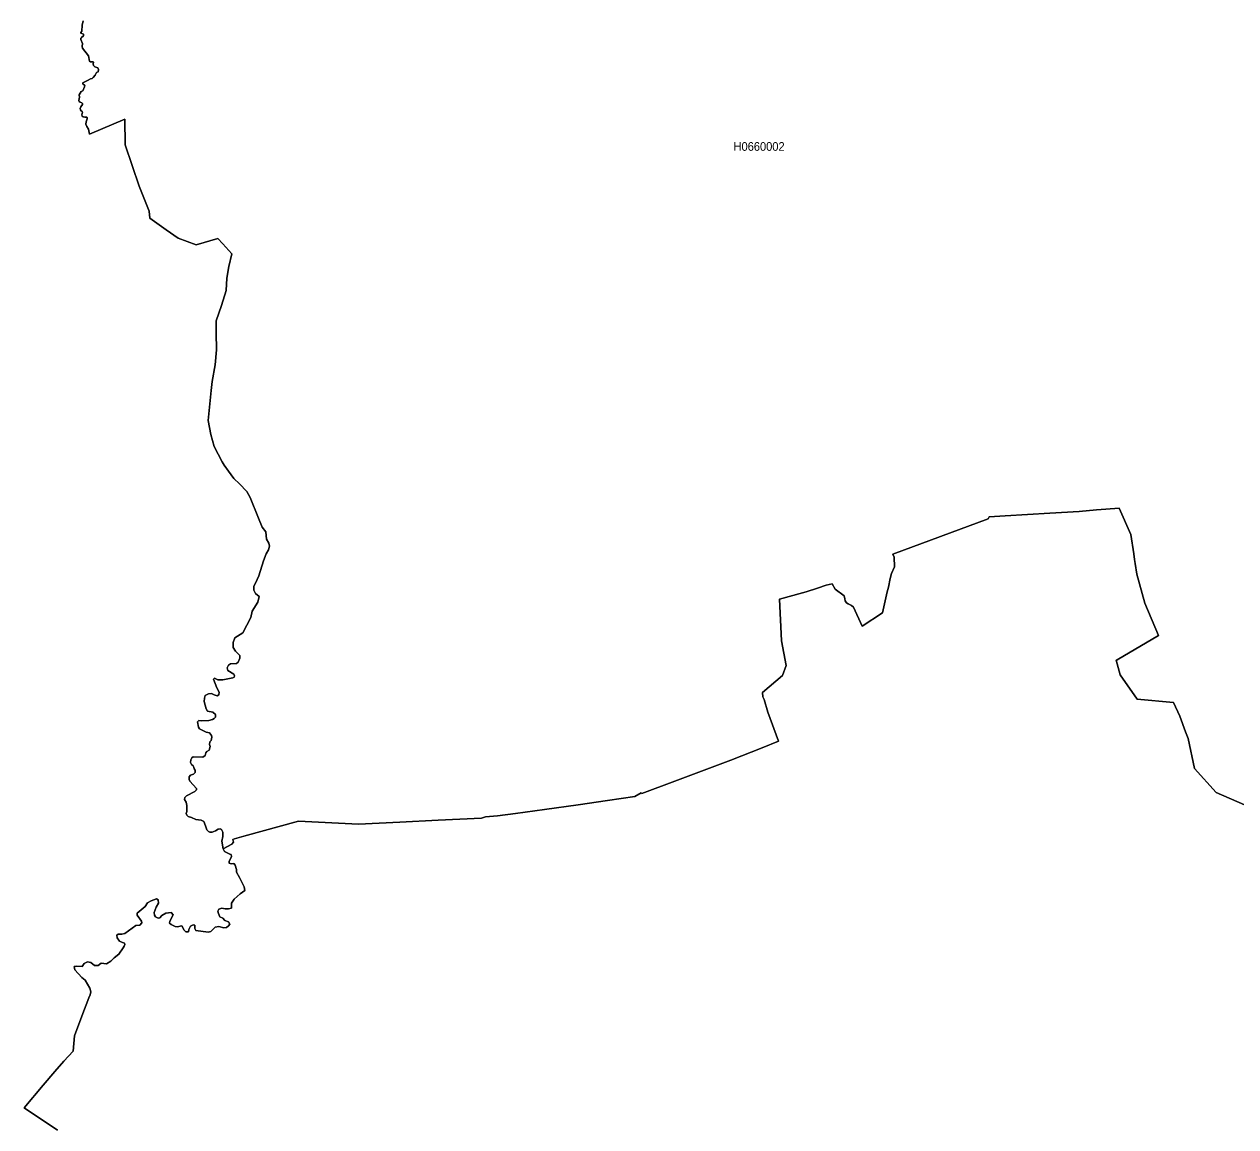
# Model space of a CAD drawing. Extents: x 369010 to 739155, y 6377141 to 6616555.
# Drawn here: x 622095 to 635996, y 6526599 to 6539255 of the extents above; entities that cross this region are included whole.
import ezdxf
from ezdxf.enums import TextEntityAlignment as Align

# ---------------------------------------------------------------- set-up
doc = ezdxf.new("R2010")
doc.units = 0
doc.header["$LTSCALE"] = 40
doc.layers.add('1', color=7, linetype='Continuous', lineweight=13)
doc.layers.add('2', color=7, linetype='Continuous')

msp = doc.modelspace()

# ---------------------------------------------------------------- linework, layer by layer
at = {"layer": '1'}
for points in [[(622764.74, 6539033.52), (622745.71, 6539080.19), (622745.71, 6539096.08), (622752.33, 6539104.03), (622776, 6539119.58), (622774.17, 6539141.76), (622754.65, 6539146.89), (622746.54, 6539151.86), (622746.54, 6539160.79), (622755.47, 6539174.04), (622760.11, 6539245.7), (622770.2, 6539291.87)], [(622770.2, 6539291.87), (622760.11, 6539245.7), (622755.47, 6539174.04), (622746.54, 6539160.79), (622746.54, 6539151.86), (622754.65, 6539146.89), (622774.17, 6539141.76), (622776, 6539119.58), (622752.33, 6539104.03), (622745.71, 6539096.08), (622745.71, 6539080.19), (622764.74, 6539033.52), (622758.95, 6538997.28), (622762.42, 6538981.72), (622832.1, 6538891.19), (622843.69, 6538830.61), (622854.11, 6538823.66), (622885.23, 6538824.49), (622891.02, 6538817.87)], [(624710.9, 6532515.81), (624774.29, 6532622.06), (624790.34, 6532685.62), (624749.47, 6532721.7), (624728.45, 6532758.6), (624728.45, 6532802.63), (624749.13, 6532838.38), (624788.03, 6532921.96), (624839.66, 6533094.08), (624869.95, 6533176.5), (624896.27, 6533223.01), (624910, 6533262.73), (624901.73, 6533296.16), (624875.41, 6533343.49), (624867.63, 6533429.39), (624826.09, 6533482.19), (624783.39, 6533583.97), (624688.56, 6533822.13), (624649.34, 6533890.98), (624565.92, 6533977.54), (624498.89, 6534041.26), (624439.15, 6534124.51), (624387.51, 6534192.7), (624365.66, 6534231.26), (624275.13, 6534407.35), (624235.08, 6534546.71), (624207.27, 6534707.25), (624240.21, 6535050.01), (624252.62, 6535153.94), (624285.72, 6535345.27), (624299.63, 6535518.55), (624297.8, 6535713.68), (624295.82, 6535849.23), (624359.87, 6536026.48), (624413.16, 6536197.28), (624421.6, 6536340.11), (624442.62, 6536472.84), (624477.71, 6536618.65), (624373.11, 6536733.35), (624317.33, 6536795.91), (624066.26, 6536723.58), (623861.04, 6536800.54), (623724.33, 6536894.05), (623536.65, 6537030.1), (623528.21, 6537107.72), (623412.36, 6537394.21), (623253.14, 6537868.54), (623249.67, 6538164.63), (622843.52, 6537992.83), (622833.43, 6538049.27), (622813.23, 6538082.04), (622803.14, 6538108.36), (622805.95, 6538134.01), (622818.36, 6538168.27), (622819.19, 6538182.17), (622812.57, 6538189.29), (622790.73, 6538188.46), (622771.36, 6538191.11), (622760.77, 6538199.38), (622757.29, 6538216.43), (622762.26, 6538244.56), (622760.77, 6538252.84), (622747.69, 6538260.62), (622739.42, 6538272.37), (622737.6, 6538287.43), (622743.72, 6538305.3), (622763.25, 6538332.94), (622762.09, 6538343.54), (622755.8, 6538351.81), (622736.44, 6538358.93), (622724.69, 6538367.87), (622723.53, 6538380.61), (622729.82, 6538418.34), (622725.52, 6538445.16), (622750.51, 6538483.72), (622765.9, 6538491.83), (622788.41, 6538537.67), (622788.9, 6538553.23), (622767.39, 6538571.44), (622766.23, 6538582.36), (622830.45, 6538612.31), (622854.11, 6538629.36), (622873.15, 6538633.33), (622886.72, 6538642.6), (622907.41, 6538671.73), (622923.62, 6538699.04), (622943.15, 6538707.98), (622946.13, 6538733.63), (622940.01, 6538753.49), (622906.91, 6538767.39), (622891.35, 6538782.62), (622887.21, 6538799.17), (622891.02, 6538817.87), (622885.23, 6538824.49), (622854.11, 6538823.66), (622843.69, 6538830.61), (622832.1, 6538891.19), (622762.42, 6538981.72), (622758.95, 6538997.28), (622764.74, 6539033.52)], [(622891.02, 6538817.87), (622887.21, 6538799.17), (622891.35, 6538782.62), (622906.91, 6538767.39), (622940.01, 6538753.49), (622946.13, 6538733.63), (622943.15, 6538707.98), (622923.62, 6538699.04), (622907.41, 6538671.73), (622886.72, 6538642.6), (622873.15, 6538633.33), (622854.11, 6538629.36), (622830.45, 6538612.31), (622766.23, 6538582.36), (622767.39, 6538571.44), (622788.9, 6538553.23), (622788.41, 6538537.67), (622765.9, 6538491.83), (622750.51, 6538483.72), (622725.52, 6538445.16), (622729.82, 6538418.34), (622723.53, 6538380.61), (622724.69, 6538367.87), (622736.44, 6538358.93), (622755.8, 6538351.81), (622762.09, 6538343.54), (622763.25, 6538332.94), (622743.72, 6538305.3), (622737.6, 6538287.43), (622739.42, 6538272.37), (622747.69, 6538260.62), (622760.77, 6538252.84), (622762.26, 6538244.56), (622757.29, 6538216.43), (622760.77, 6538199.38), (622771.36, 6538191.11), (622790.73, 6538188.46), (622812.57, 6538189.29), (622819.19, 6538182.17), (622818.36, 6538168.27), (622805.95, 6538134.01), (622803.14, 6538108.36), (622813.23, 6538082.04), (622833.43, 6538049.27), (622843.52, 6537992.83), (623249.67, 6538164.63), (623253.14, 6537868.54), (623412.36, 6537394.21), (623528.21, 6537107.72), (623536.65, 6537030.1), (623724.33, 6536894.05), (623861.04, 6536800.54), (624066.26, 6536723.58), (624317.33, 6536795.91), (624373.11, 6536733.35), (624477.71, 6536618.65), (624442.62, 6536472.84), (624421.6, 6536340.11), (624413.16, 6536197.28), (624359.87, 6536026.48), (624295.82, 6535849.23), (624297.8, 6535713.68), (624299.63, 6535518.55), (624285.72, 6535345.27), (624252.62, 6535153.94), (624240.21, 6535050.01), (624207.27, 6534707.25), (624235.08, 6534546.71), (624275.13, 6534407.35), (624365.66, 6534231.26), (624387.51, 6534192.7), (624439.15, 6534124.51), (624498.89, 6534041.26), (624565.92, 6533977.54), (624649.34, 6533890.98), (624688.56, 6533822.13), (624783.39, 6533583.97), (624826.09, 6533482.19), (624867.63, 6533429.39), (624875.41, 6533343.49), (624901.73, 6533296.16), (624910, 6533262.73), (624896.27, 6533223.01), (624869.95, 6533176.5), (624839.66, 6533094.08), (624788.03, 6532921.96), (624749.13, 6532838.38), (624728.45, 6532802.63), (624728.45, 6532758.6), (624749.47, 6532721.7), (624790.34, 6532685.62), (624774.29, 6532622.06), (624710.9, 6532515.81), (624694.68, 6532445.97), (624601.84, 6532270.53), (624510.97, 6532212.77), (624491.94, 6532158.82), (624491.11, 6532100.06), (624520.74, 6532057.36), (624570.89, 6532006.72)], [(624507.17, 6529902.5), (624613.59, 6529933.62), (625240.68, 6530106.24), (625931.49, 6530071.65), (626404.17, 6530093.66), (626846.24, 6530118.15), (627343.57, 6530142.65), (627387.6, 6530157.05), (627525.96, 6530167.14), (627730.52, 6530194.45), (628063.35, 6530241.78), (628450.8, 6530295.41), (628789.09, 6530344.4), (629102.72, 6530389.58), (629174.55, 6530430.62), (629181, 6530425.16), (629558.18, 6530566.67), (630202.49, 6530805.99), (630562.79, 6530948.32), (630750.31, 6531023.29), (630626.18, 6531358.94), (630583.48, 6531504.91), (630570.08, 6531534.21), (630565.44, 6531582.04), (630793.67, 6531778.32), (630838.36, 6531895), (630784.4, 6532177.68), (630760.74, 6532654.67), (631023.56, 6532727.82), (631065.43, 6532739.9), (631196.34, 6532781.11), (631297.3, 6532814.21), (631364.66, 6532830.43), (631397.6, 6532769.03), (631501.37, 6532694.06), (631509.14, 6532659.47), (631515.6, 6532637.45), (631528.18, 6532614.78), (631546.88, 6532601.21), (631588.26, 6532581.18), (631610.1, 6532562.15), (631707.42, 6532344.35), (631942.93, 6532496.94), (631995.4, 6532740.23), (632013.1, 6532792.7), (632028.83, 6532894.15), (632045.54, 6532950.75), (632081.46, 6533025.23), (632076, 6533136.28), (632060.6, 6533172.03), (633156.08, 6533576.36), (633165.84, 6533600.69), (633351.04, 6533610.95), (633861.12, 6533642.06), (634198.09, 6533663.25), (634399.51, 6533679.14), (634503.44, 6533686.42), (634658.35, 6533699.16), (634793.08, 6533395.63), (634825.84, 6533176), (634834.62, 6533110.8), (634842.56, 6533064.12), (634859.28, 6532941.32), (634953.12, 6532609.82), (635109.19, 6532237.93), (634633.53, 6531957.07), (634622.27, 6531954.09), (634671.1, 6531784.78), (634862.42, 6531506.07), (635279.99, 6531468.5), (635353.8, 6531312.76), (635420.17, 6531133.35), (635449.96, 6531057.39), (635523.44, 6530712.15), (635768.89, 6530435.42), (636184.63, 6530254.2)], [(636184.63, 6530254.2), (635768.89, 6530435.42), (635523.44, 6530712.15), (635449.96, 6531057.39), (635420.17, 6531133.35), (635353.8, 6531312.76), (635279.99, 6531468.5), (634862.42, 6531506.07), (634671.1, 6531784.78), (634622.27, 6531954.09), (634633.53, 6531957.07), (635109.19, 6532237.93), (634953.12, 6532609.82), (634859.28, 6532941.32), (634842.56, 6533064.12), (634834.62, 6533110.8), (634825.84, 6533176), (634793.08, 6533395.63), (634658.35, 6533699.16), (634503.44, 6533686.42), (634399.51, 6533679.14), (634198.09, 6533663.25), (633861.12, 6533642.06), (633351.04, 6533610.95), (633165.84, 6533600.69), (633156.08, 6533576.36), (632060.6, 6533172.03), (632076, 6533136.28), (632081.46, 6533025.23), (632045.54, 6532950.75), (632028.83, 6532894.15), (632013.1, 6532792.7), (631995.4, 6532740.23), (631942.93, 6532496.94), (631707.42, 6532344.35), (631610.1, 6532562.15)], [(631610.1, 6532562.15), (631588.26, 6532581.18), (631546.88, 6532601.21), (631528.18, 6532614.78), (631515.6, 6532637.45), (631509.14, 6532659.47), (631501.37, 6532694.06), (631397.6, 6532769.03), (631364.66, 6532830.43), (631297.3, 6532814.21), (631196.34, 6532781.11), (631065.43, 6532739.9), (631023.56, 6532727.82), (630760.74, 6532654.67), (630784.4, 6532177.68), (630838.36, 6531895), (630793.67, 6531778.32), (630565.44, 6531582.04), (630570.08, 6531534.21), (630583.48, 6531504.91), (630626.18, 6531358.94), (630750.31, 6531023.29), (630562.79, 6530948.32), (630202.49, 6530805.99), (629558.18, 6530566.67), (629181, 6530425.16), (629174.55, 6530430.62), (629102.72, 6530389.58), (628789.09, 6530344.4), (628450.8, 6530295.41), (628063.35, 6530241.78), (627730.52, 6530194.45), (627525.96, 6530167.14), (627387.6, 6530157.05), (627343.57, 6530142.65), (626846.24, 6530118.15), (626404.17, 6530093.66), (625931.49, 6530071.65), (625240.68, 6530106.24), (624613.59, 6529933.62), (624507.17, 6529902.5), (624489.29, 6529897.37), (624495.09, 6529864.27), (624477.71, 6529843.75), (624376.92, 6529787.81), (624392.97, 6529758.51), (624452.55, 6529726.9), (624469.93, 6529722.93), (624473.07, 6529701.58), (624446.92, 6529643.65), (624448.58, 6529624.62), (624468.27, 6529616.68), (624501.54, 6529619.82), (624514.28, 6529602.44), (624531, 6529550.97), (624530.17, 6529521.68), (624565.76, 6529461.6), (624617.23, 6529353.03), (624628.32, 6529310.16), (624574.53, 6529272.26), (624504.02, 6529211.19), (624471.58, 6529163.86), (624473.07, 6529107.59), (624439.81, 6529100.47), (624401.74, 6529100.47), (624361.36, 6529108.41), (624329.75, 6529097.32), (624317.83, 6529072), (624324.12, 6529045.03), (624341.5, 6529008.61), (624374.93, 6528993.55), (624398.6, 6528966.58), (624438.98, 6528952.34), (624452.55, 6528926.19), (624439.81, 6528903.85), (624417.96, 6528885.81), (624386.18, 6528882.67), (624328.26, 6528899.22), (624284.73, 6528889.78), (624238.06, 6528842.12), (624205.62, 6528831.03), (624064.61, 6528852.54), (624053.52, 6528875.55), (624052.03, 6528911.96), (624033.66, 6528918.25), (624003.54, 6528902.36), (623984.67, 6528862.81), (623981.36, 6528835.83), (623951.24, 6528838.31), (623925.92, 6528858.83), (623908.54, 6528902.36), (623894.31, 6528907.16), (623857.07, 6528893.75), (623825.62, 6528898.72), (623782.09, 6528922.22), (623762.23, 6528936.45), (623766.21, 6528960.29), (623805.1, 6529033.11), (623781.27, 6529059.26), (623721.02, 6529049.82)], [(624372.28, 6529980.95), (624359.87, 6530009.25), (624345.14, 6530018.69), (624320.98, 6530015.54), (624290.69, 6529994.85), (624253.28, 6529979.79), (624226.47, 6529979.79), (624210.42, 6529987.07), (624190.56, 6530005.44), (624176.16, 6530052.45), (624154.31, 6530103.42), (624126.01, 6530117.16), (624063.95, 6530124.61), (624015.62, 6530148.61), (623976.4, 6530159.2), (623959.35, 6530176.58), (623952.23, 6530194.62), (623960.01, 6530216.3), (623960.84, 6530284.82), (623952.23, 6530326.03), (623934.03, 6530355.15), (623936.34, 6530379.98), (623957.36, 6530395.87), (624054.51, 6530445.69), (624072.06, 6530465.88), (624072.39, 6530482.92), (623995.1, 6530567.66), (623986.49, 6530583.22), (623988.81, 6530616.32), (624002.88, 6530634.19), (624038.29, 6530647.43), (624057.66, 6530665.97), (624056.83, 6530692.45), (624044.42, 6530706.69), (624041.6, 6530725.22), (624034.32, 6530740.12), (624015.95, 6530756.01), (624002.38, 6530781.33), (624005.86, 6530810.13), (624019.1, 6530833.46), (624034.98, 6530844.22), (624143.89, 6530843.06), (624172.68, 6530860.6), (624180.3, 6530890.56), (624191.55, 6530906.12), (624217.7, 6530923.16), (624230.44, 6530963.22), (624220.51, 6530986.72), (624223.49, 6531017.83), (624239.88, 6531032.23), (624249.64, 6531069.97), (624244.18, 6531089), (624219.69, 6531121.77), (624183.44, 6531129.05), (624106.15, 6531166.79), (624095.23, 6531185.16), (624084.3, 6531247.39), (624098.37, 6531262.12), (624133.29, 6531256.66), (624214.56, 6531261.95), (624255.77, 6531274.36), (624276.45, 6531284.13), (624288.87, 6531300.35), (624288.87, 6531332.79), (624259.74, 6531356.45), (624199.83, 6531367.71), (624182.28, 6531396.51), (624161.76, 6531482.07), (624161.93, 6531519.14), (624169.7, 6531549.93), (624208.93, 6531568.96), (624244.35, 6531572.11), (624273.14, 6531557.21), (624310.55, 6531547.11), (624328.42, 6531555.39), (624331.07, 6531588.82), (624305.09, 6531635.49), (624265.86, 6531737.28), (624277.45, 6531749.36), (624317.5, 6531729.17), (624373.44, 6531728.01), (624488.47, 6531751.51), (624503.69, 6531760.12), (624509.48, 6531775.68), (624501.71, 6531794.38), (624430.54, 6531836.75), (624423.09, 6531865.05), (624437.82, 6531897.32), (624461.65, 6531910.89), (624530.5, 6531917.84), (624549.04, 6531930.26), (624569.73, 6531979.08), (624570.89, 6532006.72), (624520.74, 6532057.36), (624491.11, 6532100.06), (624491.94, 6532158.82), (624510.97, 6532212.77), (624601.84, 6532270.53), (624694.68, 6532445.97), (624710.9, 6532515.81)], [(624570.89, 6532006.72), (624569.73, 6531979.08), (624549.04, 6531930.26), (624530.5, 6531917.84), (624461.65, 6531910.89), (624437.82, 6531897.32), (624423.09, 6531865.05), (624430.54, 6531836.75), (624501.71, 6531794.38), (624509.48, 6531775.68), (624503.69, 6531760.12), (624488.47, 6531751.51), (624373.44, 6531728.01), (624317.5, 6531729.17), (624277.45, 6531749.36), (624265.86, 6531737.28), (624305.09, 6531635.49), (624331.07, 6531588.82), (624328.42, 6531555.39), (624310.55, 6531547.11), (624273.14, 6531557.21), (624244.35, 6531572.11), (624208.93, 6531568.96), (624169.7, 6531549.93), (624161.93, 6531519.14), (624161.76, 6531482.07), (624182.28, 6531396.51), (624199.83, 6531367.71), (624259.74, 6531356.45), (624288.87, 6531332.79), (624288.87, 6531300.35), (624276.45, 6531284.13), (624255.77, 6531274.36), (624214.56, 6531261.95), (624133.29, 6531256.66), (624098.37, 6531262.12), (624084.3, 6531247.39), (624095.23, 6531185.16), (624106.15, 6531166.79), (624183.44, 6531129.05), (624219.69, 6531121.77), (624244.18, 6531089), (624249.64, 6531069.97), (624239.88, 6531032.23), (624223.49, 6531017.83), (624220.51, 6530986.72), (624230.44, 6530963.22), (624217.7, 6530923.16), (624191.55, 6530906.12), (624180.3, 6530890.56), (624172.68, 6530860.6), (624143.89, 6530843.06), (624034.98, 6530844.22), (624019.1, 6530833.46), (624005.86, 6530810.13), (624002.38, 6530781.33), (624015.95, 6530756.01), (624034.32, 6530740.12), (624041.6, 6530725.22), (624044.42, 6530706.69), (624056.83, 6530692.45), (624057.66, 6530665.97), (624038.29, 6530647.43), (624002.88, 6530634.19), (623988.81, 6530616.32), (623986.49, 6530583.22), (623995.1, 6530567.66), (624072.39, 6530482.92), (624072.06, 6530465.88), (624054.51, 6530445.69), (623957.36, 6530395.87), (623936.34, 6530379.98), (623934.03, 6530355.15), (623952.23, 6530326.03), (623960.84, 6530284.82), (623960.01, 6530216.3), (623952.23, 6530194.62), (623959.35, 6530176.58), (623976.4, 6530159.2), (624015.62, 6530148.61), (624063.95, 6530124.61), (624126.01, 6530117.16), (624154.31, 6530103.42), (624176.16, 6530052.45), (624190.56, 6530005.44), (624210.42, 6529987.07), (624226.47, 6529979.79), (624253.28, 6529979.79), (624290.69, 6529994.85), (624320.98, 6530015.54), (624345.14, 6530018.69), (624359.87, 6530009.25), (624372.28, 6529980.95), (624374.6, 6529931.96), (624362.52, 6529877.18), (624376.92, 6529787.81), (624477.71, 6529843.75), (624495.09, 6529864.27), (624489.29, 6529897.37), (624507.17, 6529902.5)], [(622761.27, 6528438.45), (622784.27, 6528474.2), (622821.51, 6528490.75), (622859.41, 6528484.46), (622899.96, 6528449.54), (622941.83, 6528451.2), (622979.07, 6528475.69), (623040.14, 6528468.57), (623090.12, 6528499.52), (623128.85, 6528539.08), (623180.49, 6528578.8), (623229.15, 6528654.44), (623243.88, 6528670.66), (623249.01, 6528690.18), (623244.21, 6528705.25), (623222.86, 6528712.36), (623189.59, 6528730.57), (623163.44, 6528769.46), (623158.64, 6528796.44), (623173.04, 6528811.5), (623213.42, 6528809.84), (623249.01, 6528817.79), (623375.78, 6528907.33), (623422.62, 6528914.44), (623443.14, 6528939.76), (623440, 6528958.8), (623392.5, 6529028.64), (623392.33, 6529052.14), (623481.87, 6529127.45), (623511.16, 6529167.83), (623550.06, 6529193.15), (623612.45, 6529214.67), (623630.66, 6529204.41), (623637.11, 6529165.51), (623608.48, 6529118.01), (623587.96, 6529056.94), (623591.1, 6529026.82), (623602.19, 6529007.79), (623630.66, 6528995.04), (623651.35, 6528999.02), (623675.84, 6529025.16), (623721.02, 6529049.82), (623781.27, 6529059.26), (623805.1, 6529033.11), (623766.21, 6528960.29), (623762.23, 6528936.45), (623782.09, 6528922.22), (623825.62, 6528898.72), (623857.07, 6528893.75), (623894.31, 6528907.16), (623908.54, 6528902.36), (623925.92, 6528858.83), (623951.24, 6528838.31), (623981.36, 6528835.83), (623984.67, 6528862.81), (624003.54, 6528902.36), (624033.66, 6528918.25), (624052.03, 6528911.96), (624053.52, 6528875.55), (624064.61, 6528852.54), (624205.62, 6528831.03), (624238.06, 6528842.12), (624284.73, 6528889.78), (624328.26, 6528899.22), (624386.18, 6528882.67), (624417.96, 6528885.81), (624439.81, 6528903.85), (624452.55, 6528926.19), (624438.98, 6528952.34), (624398.6, 6528966.58), (624374.93, 6528993.55), (624341.5, 6529008.61), (624324.12, 6529045.03), (624317.83, 6529072), (624329.75, 6529097.32), (624361.36, 6529108.41), (624401.74, 6529100.47), (624439.81, 6529100.47), (624473.07, 6529107.59), (624471.58, 6529163.86), (624504.02, 6529211.19), (624574.53, 6529272.26), (624628.32, 6529310.16), (624617.23, 6529353.03), (624565.76, 6529461.6), (624530.17, 6529521.68), (624531, 6529550.97), (624514.28, 6529602.44), (624501.54, 6529619.82), (624468.27, 6529616.68), (624448.58, 6529624.62), (624446.92, 6529643.65), (624473.07, 6529701.58), (624469.93, 6529722.93), (624452.55, 6529726.9), (624392.97, 6529758.51), (624376.92, 6529787.81), (624362.52, 6529877.18), (624374.6, 6529931.96), (624372.28, 6529980.95)], [(623721.02, 6529049.82), (623675.84, 6529025.16), (623651.35, 6528999.02), (623630.66, 6528995.04), (623602.19, 6529007.79), (623591.1, 6529026.82), (623587.96, 6529056.94), (623608.48, 6529118.01), (623637.11, 6529165.51), (623630.66, 6529204.41), (623612.45, 6529214.67), (623550.06, 6529193.15), (623511.16, 6529167.83), (623481.87, 6529127.45), (623392.33, 6529052.14), (623392.5, 6529028.64), (623440, 6528958.8), (623443.14, 6528939.76), (623422.62, 6528914.44), (623375.78, 6528907.33), (623249.01, 6528817.79), (623213.42, 6528809.84), (623173.04, 6528811.5), (623158.64, 6528796.44), (623163.44, 6528769.46), (623189.59, 6528730.57), (623222.86, 6528712.36), (623244.21, 6528705.25), (623249.01, 6528690.18), (623243.88, 6528670.66), (623229.15, 6528654.44), (623180.49, 6528578.8), (623128.85, 6528539.08), (623090.12, 6528499.52), (623040.14, 6528468.57), (622979.07, 6528475.69), (622941.83, 6528451.2), (622899.96, 6528449.54), (622859.41, 6528484.46), (622821.51, 6528490.75), (622784.27, 6528474.2), (622761.27, 6528438.45), (622691.42, 6528443.25), (622666.93, 6528436.96), (622674.87, 6528402.04), (622756.47, 6528310.85)], [(622476.6, 6526559.49), (622095.44, 6526814.36), (622311.76, 6527077.18), (622448.3, 6527233.09), (622550.91, 6527353.57), (622657.49, 6527467.44), (622673.55, 6527643.21), (622754.81, 6527867.63), (622836.74, 6528080.3), (622852.29, 6528112.74), (622861.06, 6528149.15), (622849.98, 6528188.87), (622794.53, 6528282.38), (622756.47, 6528310.85), (622674.87, 6528402.04), (622666.93, 6528436.96), (622691.42, 6528443.25), (622761.27, 6528438.45)], [(622756.47, 6528310.85), (622794.53, 6528282.38), (622849.98, 6528188.87), (622861.06, 6528149.15), (622852.29, 6528112.74), (622836.74, 6528080.3), (622754.81, 6527867.63), (622673.55, 6527643.21), (622657.49, 6527467.44), (622550.91, 6527353.57), (622448.3, 6527233.09), (622311.76, 6527077.18), (622095.44, 6526814.36), (622476.6, 6526559.49)]]:
    msp.add_lwpolyline(points, dxfattribs=at)

# ---------------------------------------------------------------- texts
at = {"layer": '2', "width": 0.95}
msp.add_text('H0660002', height=100, dxfattribs=at).set_placement((630526.44, 6537801.63), align=Align.CENTER)

doc.saveas('drawing.dxf')
